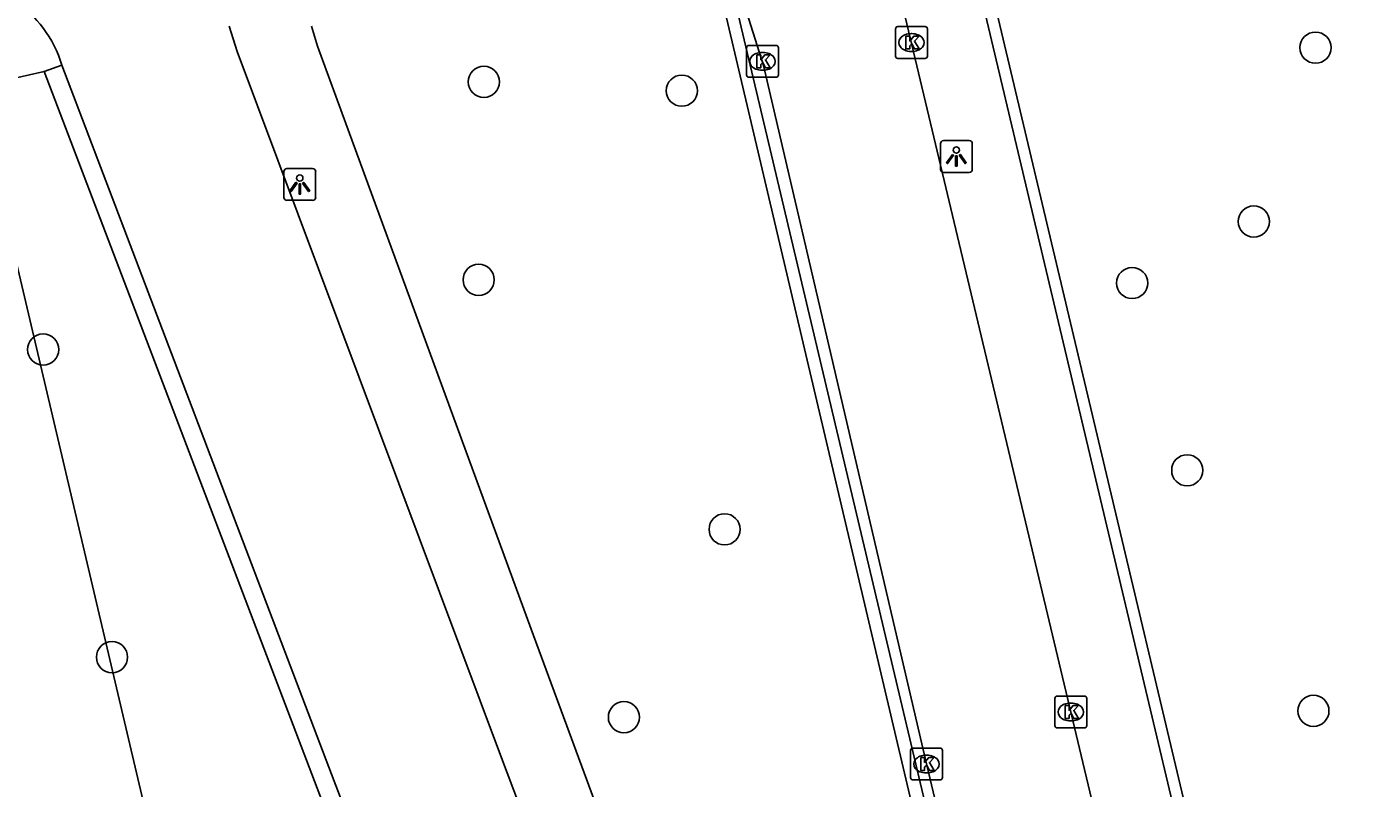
# Model space of a CAD drawing. Extents: x 158038 to 159242, y 380133 to 381214.
# Drawn here: x 158650.9 to 158692.37, y 380973.99 to 380997.89 of the extents above; entities that cross this region are included whole.
import ezdxf

# ---------------------------------------------------------------- set-up
doc = ezdxf.new("R2010")
doc.units = 0
for name, color, linetype in [('IMGEO_Boom', 7, 'Continuous'), ('IMGEO_Fietspad_open', 7, 'Continuous'), ('IMGEO_Groenvoorziening', 7, 'Continuous'), ('IMGEO_Kolk', 7, 'Continuous'), ('IMGEO_Lichtpunt', 7, 'Continuous'), ('IMGEO_Muur', 7, 'Continuous'), ('IMGEO_Voetpad_open', 7, 'Continuous')]:
    doc.layers.add(name, color=color, linetype=linetype)

msp = doc.modelspace()

# ---------------------------------------------------------------- linework, layer by layer
at = {"layer": 'IMGEO_Boom'}
for centre in [(158691.332, 380997.223), (158665.245, 380996.15), (158671.452, 380995.873), (158689.394, 380991.77), (158665.082, 380989.942), (158685.578, 380989.841), (158651.42, 380987.756), (158687.308, 380983.969), (158672.796, 380982.117), (158653.58, 380978.111), (158669.638, 380976.225), (158691.265, 380976.425)]:
    msp.add_circle(centre, 0.489, dxfattribs=at)
at = {"layer": 'IMGEO_Fietspad_open'}
for points in [[(158709.619, 380866.64), (158709.463, 380867.521), (158707.319, 380876.312), (158699.376, 380909.991), (158693.603, 380934.169), (158688.921, 380954.272), (158678.032, 381000), (158677.125, 381004.39), (158673.033, 381021.228), (158672.927, 381021.669), (158667.035, 381046.28), (158663.617, 381061.042), (158663.576, 381061.221), (158663, 381063.616), (158656.793, 381089.506)], [(158672.361, 381001.891), (158674.016, 380996.666), (158679.129, 380974.762), (158684.079, 380953.998), (158684.223, 380952.937)], [(158674.863, 380950.947), (158665.761, 380975.033), (158657.509, 380997.105), (158657.253, 380997.896)], [(158652.006, 380996.675), (158660.379, 380974.663), (158670.252, 380948.792)]]:
    msp.add_lwpolyline(points, dxfattribs=at)
msp.add_arc((158648.452, 380995.612), 3.709, 16.6491, 56.7119, dxfattribs=at)
at = {"layer": 'IMGEO_Groenvoorziening'}
msp.add_lwpolyline([(158649.276, 380995.98), (158661.198, 380945.385)], dxfattribs=at)
at = {"layer": 'IMGEO_Kolk'}
for p, q in [((158678.157, 380996.956), (158678.157, 380997.808)), ((158678.232, 380997.882), (158679.084, 380997.882)), ((158679.158, 380997.808), (158679.158, 380996.956)), ((158678.645, 380997.662), (158678.67, 380997.662)), ((158673.483, 380996.368), (158673.483, 380997.22)), ((158673.558, 380997.294), (158674.41, 380997.294)), ((158673.971, 380997.074), (158673.996, 380997.074)), ((158674.484, 380997.22), (158674.484, 380996.368)), ((158678.668, 380997.102), (158678.643, 380997.102)), ((158679.084, 380996.882), (158678.232, 380996.882)), ((158674.41, 380996.294), (158673.558, 380996.294)), ((158673.994, 380996.514), (158673.969, 380996.514)), ((158683.155, 380975.963), (158683.155, 380976.815)), ((158683.23, 380976.889), (158684.082, 380976.889)), ((158683.643, 380976.669), (158683.668, 380976.669)), ((158684.156, 380976.815), (158684.156, 380975.963)), ((158684.082, 380975.889), (158683.23, 380975.889)), ((158683.666, 380976.109), (158683.641, 380976.109)), ((158678.627, 380974.332), (158678.627, 380975.184)), ((158678.702, 380975.258), (158679.554, 380975.258)), ((158679.115, 380975.038), (158679.14, 380975.038)), ((158679.628, 380975.184), (158679.628, 380974.332)), ((158679.554, 380974.258), (158678.702, 380974.258)), ((158679.138, 380974.478), (158679.113, 380974.478))]:
    msp.add_line(p, q, dxfattribs=at)
for points in [[(158678.157, 380996.956), (158678.157, 380997.808)], [(158678.232, 380997.882), (158679.084, 380997.882)], [(158679.158, 380997.808), (158679.158, 380996.956)], [(158678.478, 380997.582), (158678.601, 380997.582), (158678.601, 380997.431), (158678.731, 380997.582), (158678.895, 380997.582), (158678.749, 380997.431), (158678.902, 380997.182), (158678.75, 380997.182), (158678.665, 380997.346), (158678.601, 380997.279), (158678.601, 380997.182), (158678.478, 380997.182), (158678.478, 380997.582)], [(158673.483, 380996.368), (158673.483, 380997.22)], [(158673.558, 380997.294), (158674.41, 380997.294)], [(158673.804, 380996.994), (158673.927, 380996.994), (158673.927, 380996.843), (158674.057, 380996.994), (158674.221, 380996.994), (158674.075, 380996.843), (158674.228, 380996.594), (158674.076, 380996.594), (158673.991, 380996.758), (158673.927, 380996.691), (158673.927, 380996.594), (158673.804, 380996.594), (158673.804, 380996.994)], [(158674.484, 380997.22), (158674.484, 380996.368)], [(158679.084, 380996.882), (158678.232, 380996.882)], [(158674.41, 380996.294), (158673.558, 380996.294)], [(158683.155, 380975.963), (158683.155, 380976.815)], [(158683.23, 380976.889), (158684.082, 380976.889)], [(158684.156, 380976.815), (158684.156, 380975.963)], [(158683.476, 380976.589), (158683.599, 380976.589), (158683.599, 380976.438), (158683.729, 380976.589), (158683.893, 380976.589), (158683.747, 380976.438), (158683.9, 380976.189), (158683.748, 380976.189), (158683.663, 380976.353), (158683.599, 380976.286), (158683.599, 380976.189), (158683.476, 380976.189), (158683.476, 380976.589)], [(158684.082, 380975.889), (158683.23, 380975.889)], [(158678.627, 380974.332), (158678.627, 380975.184)], [(158678.702, 380975.258), (158679.554, 380975.258)], [(158679.628, 380975.184), (158679.628, 380974.332)], [(158678.948, 380974.958), (158679.071, 380974.958), (158679.071, 380974.807), (158679.201, 380974.958), (158679.365, 380974.958), (158679.219, 380974.807), (158679.372, 380974.558), (158679.22, 380974.558), (158679.135, 380974.722), (158679.071, 380974.655), (158679.071, 380974.558), (158678.948, 380974.558), (158678.948, 380974.958)], [(158679.554, 380974.258), (158678.702, 380974.258)]]:
    msp.add_lwpolyline(points, dxfattribs=at)
for centre, start, end in [((158678.234, 380997.806), 91.552, 178.448), ((158678.234, 380997.806), 91.552, 178.448), ((158679.082, 380997.806), 1.552, 88.448), ((158679.082, 380997.806), 1.552, 88.448), ((158673.56, 380997.218), 91.552, 178.448), ((158673.56, 380997.218), 91.552, 178.448), ((158674.408, 380997.218), 1.552, 88.448), ((158674.408, 380997.218), 1.552, 88.448), ((158678.234, 380996.958), 181.552, 268.448), ((158678.234, 380996.958), 181.552, 268.448), ((158679.082, 380996.958), 271.552, 358.448), ((158679.082, 380996.958), 271.552, 358.448), ((158673.56, 380996.37), 181.552, 268.448), ((158673.56, 380996.37), 181.552, 268.448), ((158674.408, 380996.37), 271.552, 358.448), ((158674.408, 380996.37), 271.552, 358.448), ((158683.232, 380976.813), 91.552, 178.448), ((158683.232, 380976.813), 91.552, 178.448), ((158684.08, 380976.813), 1.552, 88.448), ((158684.08, 380976.813), 1.552, 88.448), ((158683.232, 380975.965), 181.552, 268.448), ((158683.232, 380975.965), 181.552, 268.448), ((158684.08, 380975.965), 271.552, 358.448), ((158684.08, 380975.965), 271.552, 358.448), ((158678.704, 380975.182), 91.552, 178.448), ((158678.704, 380975.182), 91.552, 178.448), ((158679.552, 380975.182), 1.552, 88.448), ((158679.552, 380975.182), 1.552, 88.448), ((158678.704, 380974.334), 181.552, 268.448), ((158678.704, 380974.334), 181.552, 268.448), ((158679.552, 380974.334), 271.552, 358.448), ((158679.552, 380974.334), 271.552, 358.448)]:
    msp.add_arc(centre, 0.0765, start, end, dxfattribs=at)
for centre, major_axis, ratio, start_param, end_param in [((158678.644, 380997.382), (-0.387, 0.002), 0.722429, 4.712389, 7.853982), ((158678.669, 380997.382), (-0.39, 0.002), 0.717154, 1.570796, 4.712389), ((158673.97, 380996.794), (-0.387, 0.002), 0.722429, 4.712389, 7.853982), ((158673.995, 380996.794), (-0.39, 0.002), 0.717154, 1.570796, 4.712389), ((158683.642, 380976.389), (-0.387, 0.002), 0.722429, 4.712389, 7.853982), ((158683.667, 380976.389), (-0.39, 0.002), 0.717154, 1.570796, 4.712389), ((158679.114, 380974.758), (-0.387, 0.002), 0.722429, 4.712389, 7.853982), ((158679.139, 380974.758), (-0.39, 0.002), 0.717154, 1.570796, 4.712389)]:
    msp.add_ellipse(centre, major_axis=major_axis, ratio=ratio, start_param=start_param, end_param=end_param, dxfattribs=at)
at = {"layer": 'IMGEO_Lichtpunt'}
for p, q in [((158679.567, 380994.213), (158679.567, 380993.406)), ((158679.567, 380994.213), (158679.567, 380993.406)), ((158680.469, 380994.308), (158679.661, 380994.308)), ((158680.469, 380994.308), (158679.661, 380994.308)), ((158680.563, 380993.406), (158680.563, 380994.213)), ((158680.563, 380993.406), (158680.563, 380994.213)), ((158658.972, 380993.336), (158658.972, 380992.529)), ((158658.972, 380993.336), (158658.972, 380992.529)), ((158659.874, 380993.431), (158659.066, 380993.431)), ((158659.874, 380993.431), (158659.066, 380993.431)), ((158659.968, 380992.529), (158659.968, 380993.336)), ((158659.968, 380992.529), (158659.968, 380993.336)), ((158679.661, 380993.312), (158680.469, 380993.312)), ((158679.661, 380993.312), (158680.469, 380993.312)), ((158659.066, 380992.435), (158659.874, 380992.435)), ((158659.066, 380992.435), (158659.874, 380992.435))]:
    msp.add_line(p, q, dxfattribs=at)
for points in [[(158679.941, 380993.877), (158679.98, 380993.849), (158679.792, 380993.587), (158679.754, 380993.614), (158679.941, 380993.877)], [(158680.043, 380993.829), (158680.09, 380993.829), (158680.09, 380993.507), (158680.043, 380993.507), (158680.043, 380993.829)], [(158680.153, 380993.849), (158680.191, 380993.876), (158680.378, 380993.614), (158680.339, 380993.586), (158680.153, 380993.849)], [(158659.346, 380993), (158659.385, 380992.972), (158659.197, 380992.71), (158659.159, 380992.737), (158659.346, 380993)], [(158659.448, 380992.952), (158659.495, 380992.952), (158659.495, 380992.63), (158659.448, 380992.63), (158659.448, 380992.952)], [(158659.558, 380992.972), (158659.596, 380992.999), (158659.783, 380992.737), (158659.744, 380992.709), (158659.558, 380992.972)]]:
    msp.add_lwpolyline(points, dxfattribs=at)
for centre in [(158680.066, 380994.011), (158659.471, 380993.134)]:
    msp.add_circle(centre, 0.0994, dxfattribs=at)
for centre, start, end in [((158679.661, 380994.213), 90, 180), ((158679.661, 380994.213), 90, 180), ((158680.469, 380994.213), 0, 90), ((158680.469, 380994.213), 0, 90), ((158659.066, 380993.336), 90, 180), ((158659.066, 380993.336), 90, 180), ((158659.874, 380993.336), 0, 90), ((158659.874, 380993.336), 0, 90), ((158679.661, 380993.406), 180, 270), ((158679.661, 380993.406), 180, 270), ((158680.469, 380993.406), 270, 0), ((158680.469, 380993.406), 270, 360), ((158659.066, 380992.529), 180, 270), ((158659.066, 380992.529), 180, 270), ((158659.874, 380992.529), 270, 0), ((158659.874, 380992.529), 270, 360)]:
    msp.add_arc(centre, 0.0946, start, end, dxfattribs=at)
at = {"layer": 'IMGEO_Muur'}
for points in [[(158683.376, 380953.532), (158671.995, 381001.81)], [(158672.361, 381001.891), (158683.797, 380953.67), (158683.376, 380953.532)], [(158691.138, 380955.441), (158680.141, 381001.782)], [(158680.496, 381001.857), (158691.506, 380955.478), (158691.138, 380955.441)]]:
    msp.add_lwpolyline(points, dxfattribs=at)
at = {"layer": 'IMGEO_Voetpad_open'}
for points in [[(158659.843, 380997.893), (158660.03, 380997.272), (158666.732, 380978.988), (158676.668, 380952.037), (158683.376, 380953.532)], [(158652.006, 380996.675), (158651.455, 380996.478)], [(158651.455, 380996.478), (158649.276, 380995.98)], [(158651.455, 380996.478), (158669.701, 380948.595)]]:
    msp.add_lwpolyline(points, dxfattribs=at)

doc.saveas('drawing.dxf')
